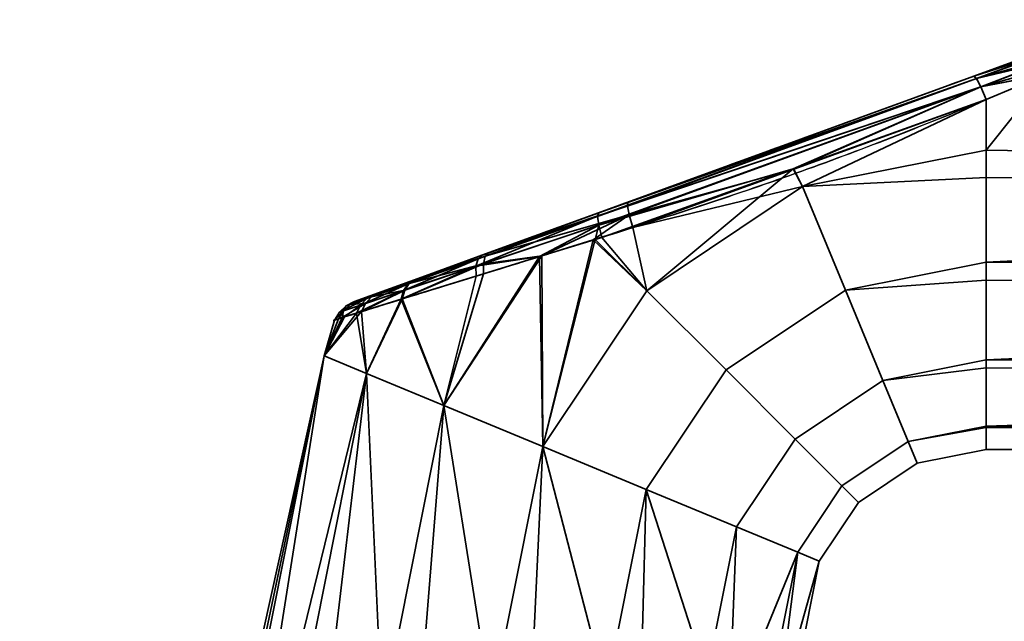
# Model space of a CAD drawing. Header units: millimetres. Extents: x -490 to 6690, y -115 to 152.
# Tile 611 of 656: x 2617 to 2672, y 39 to 73. Entities that reach past the tile are written whole.
import ezdxf

# ---------------------------------------------------------------- set-up
doc = ezdxf.new("R2010")
doc.units = ezdxf.units.MM
doc.layers.add('151', color=253, linetype='Continuous')

# ---------------------------------------------------------------- blocks, each defined once
blk = doc.blocks.new('UG_SURFACE_003')
at = {"layer": '151', "color": 252, "linetype": 'Continuous', "lineweight": 35}
for points in [[(3590, -6.2, 2202.5), (3590, 133.2, 2202.5), (2410, 133.2, 2202.5), (2410, -6.2, 2202.5)], [(2560, -6.2, 2052.5), (2560, 133.2, 2052.5), (3440, 133.2, 2052.5), (3440, -6.2, 2052.5)]]:
    blk.add_3dface(points, dxfattribs=at)
blk = doc.blocks.new('UG_SURFACE_194')
at = {"layer": '151', "color": 254, "linetype": 'Continuous', "lineweight": 35}
for points in [[(2670.316, 69.659, 1116.438), (2674, 71, 1115.949), (2674, 71, 1092.051), (2670.316, 69.659, 1091.562)], [(2674.07, 70.888, 1116.66), (2674.002, 71, 1116), (2670.316, 69.659, 1116.438)], [(2674.002, 71, 1116), (2674, 71, 1115.949), (2670.316, 69.659, 1116.438)], [(2670.316, 69.659, 1091.562), (2674.002, 71, 1092), (2674.07, 70.888, 1091.34)], [(2670.316, 69.659, 1091.562), (2674, 71, 1092.051), (2674.002, 71, 1092)], [(2674.081, 70.853, 1116.723), (2674.07, 70.888, 1116.66), (2670.316, 69.659, 1116.438)], [(2670.316, 69.659, 1091.562), (2674.07, 70.888, 1091.34), (2674.081, 70.853, 1091.277)], [(2670.316, 69.659, 1116.438), (2670.46, 69.517, 1117.27), (2674.081, 70.853, 1116.723)], [(2674.081, 70.853, 1091.277), (2670.46, 69.517, 1090.73), (2670.316, 69.659, 1091.562)], [(2674.087, 70.835, 1116.757), (2674.081, 70.853, 1116.723), (2670.46, 69.517, 1117.27)], [(2670.46, 69.517, 1090.73), (2674.081, 70.853, 1091.277), (2674.087, 70.835, 1091.243)], [(2674.17, 70.566, 1117.244), (2674.087, 70.835, 1116.757), (2670.46, 69.517, 1117.27)], [(2670.46, 69.517, 1090.73), (2674.087, 70.835, 1091.243), (2674.17, 70.566, 1090.757)], [(2674.206, 70.416, 1117.379), (2674.17, 70.566, 1117.244), (2670.46, 69.517, 1117.27)], [(2670.46, 69.517, 1090.73), (2674.17, 70.566, 1090.757), (2674.206, 70.416, 1090.621)], [(2670.46, 69.517, 1117.27), (2670.703, 69.056, 1117.949), (2674.206, 70.416, 1117.379)], [(2674.206, 70.416, 1090.621), (2670.703, 69.056, 1090.051), (2670.46, 69.517, 1090.73)], [(2674.21, 70.399, 1117.393), (2674.206, 70.416, 1117.379), (2670.703, 69.056, 1117.949)], [(2670.703, 69.056, 1090.051), (2674.206, 70.416, 1090.621), (2674.21, 70.399, 1090.607)], [(2674.289, 70.067, 1117.692), (2674.21, 70.399, 1117.393), (2670.703, 69.056, 1117.949)], [(2670.703, 69.056, 1090.051), (2674.21, 70.399, 1090.607), (2674.289, 70.067, 1090.308)], [(2670.703, 69.056, 1117.949), (2674.35, 69.783, 1117.84), (2674.289, 70.067, 1117.692)], [(2674.289, 70.067, 1090.308), (2674.35, 69.783, 1090.16), (2670.703, 69.056, 1090.051)], [(2674.353, 69.769, 1117.846), (2674.35, 69.783, 1117.84), (2670.703, 69.056, 1117.949)], [(2670.703, 69.056, 1090.051), (2674.35, 69.783, 1090.16), (2674.353, 69.769, 1090.154)], [(2670.703, 69.056, 1117.949), (2671, 68.361, 1118.352), (2674.353, 69.769, 1117.846)], [(2674.353, 69.769, 1090.154), (2671, 68.361, 1089.648), (2670.703, 69.056, 1090.051)], [(2769, 64.025, 1089), (2671, 65.568, 1089.082), (2674.353, 69.769, 1090.154)], [(2671, 65.568, 1089.082), (2671, 68.361, 1089.648), (2674.353, 69.769, 1090.154)], [(2674.353, 69.769, 1117.846), (2671, 65.568, 1118.918), (2769, 64.025, 1119)], [(2674.353, 69.769, 1117.846), (2671, 68.361, 1118.352), (2671, 65.568, 1118.918)], [(2670.46, 69.517, 1090.73), (2649.487, 61.9, 1091.085), (2649.549, 62.1, 1091.876)], [(2649.487, 61.9, 1091.085), (2670.46, 69.517, 1090.73), (2670.703, 69.056, 1090.051)], [(2649.549, 62.1, 1091.876), (2670.316, 69.659, 1091.562), (2670.46, 69.517, 1090.73)], [(2651.166, 62.689, 1116.361), (2670.316, 69.659, 1116.438), (2670.316, 69.659, 1091.562), (2649.549, 62.1, 1091.876)], [(2670.703, 69.056, 1117.949), (2670.46, 69.517, 1117.27), (2651.136, 62.488, 1117.182)], [(2651.166, 62.689, 1116.361), (2651.136, 62.488, 1117.182), (2670.46, 69.517, 1117.27)], [(2670.46, 69.517, 1117.27), (2670.316, 69.659, 1116.438), (2651.166, 62.689, 1116.361)], [(2670.703, 69.056, 1090.051), (2649.551, 61.419, 1090.427), (2649.487, 61.9, 1091.085)], [(2649.551, 61.419, 1090.427), (2670.703, 69.056, 1090.051), (2660.309, 64.529, 1089.831)], [(2651.136, 62.488, 1117.182), (2651.233, 61.986, 1117.857), (2670.703, 69.056, 1117.949)], [(2670.703, 69.056, 1117.949), (2651.233, 61.986, 1117.857), (2660.346, 64.501, 1118.304)], [(2670.703, 69.056, 1090.051), (2671, 68.361, 1089.648), (2660.309, 64.529, 1089.831)], [(2660.346, 64.501, 1118.304), (2671, 68.361, 1118.352), (2670.703, 69.056, 1117.949)], [(2660.833, 63.546, 1089.082), (2660.309, 64.529, 1089.831), (2671, 68.361, 1089.648)], [(2671, 68.361, 1118.352), (2660.346, 64.501, 1118.304), (2660.833, 63.546, 1118.918)], [(2671, 68.361, 1089.648), (2671, 65.568, 1089.082), (2660.833, 63.546, 1089.082)], [(2660.833, 63.546, 1118.918), (2671, 65.568, 1118.918), (2671, 68.361, 1118.352)], [(2660.833, 63.546, 1089.082), (2671, 65.568, 1089.082), (2671, 64.051, 1089.242)], [(2671, 64.051, 1118.758), (2671, 65.568, 1118.918), (2660.833, 63.546, 1118.918)], [(2769, 64.025, 1089), (2671, 64.051, 1089.242), (2671, 65.568, 1089.082)], [(2671, 65.568, 1118.918), (2671, 64.051, 1118.758), (2769, 64.025, 1119)], [(2660.309, 64.529, 1089.831), (2649.728, 60.737, 1090.011), (2649.551, 61.419, 1090.427)], [(2652.214, 57.786, 1089.082), (2649.728, 60.737, 1090.011), (2660.309, 64.529, 1089.831)], [(2651.233, 61.986, 1117.857), (2651.441, 61.275, 1118.263), (2660.346, 64.501, 1118.304)], [(2660.833, 63.546, 1118.918), (2660.346, 64.501, 1118.304), (2651.441, 61.275, 1118.263)], [(2660.309, 64.529, 1089.831), (2660.833, 63.546, 1089.082), (2652.214, 57.786, 1089.082)], [(2660.833, 63.546, 1118.918), (2663.207, 57.815, 1118.266), (2671, 59.365, 1118.266), (2671, 64.051, 1118.758)], [(2671, 64.051, 1089.242), (2671, 59.365, 1089.734), (2663.207, 57.815, 1089.734), (2660.833, 63.546, 1089.082)], [(2769, 64.025, 1119), (2671, 64.051, 1118.758), (2671, 59.365, 1118.266)], [(2671, 59.365, 1089.734), (2671, 64.051, 1089.242), (2769, 64.025, 1089)], [(2671, 59.365, 1118.266), (2769, 58.277, 1117.865), (2769, 64.025, 1119)], [(2769, 64.025, 1089), (2769, 58.277, 1090.135), (2671, 59.365, 1089.734)], [(2651.441, 61.275, 1118.263), (2652.214, 57.786, 1118.918), (2660.833, 63.546, 1118.918)], [(2663.207, 57.815, 1089.734), (2656.6, 53.4, 1089.734), (2652.214, 57.786, 1089.082), (2660.833, 63.546, 1089.082)], [(2660.833, 63.546, 1118.918), (2652.214, 57.786, 1118.918), (2656.6, 53.4, 1118.266), (2663.207, 57.815, 1118.266)], [(2639.401, 58.407, 1111.613), (2643.486, 59.894, 1114.336), (2651.166, 62.689, 1116.361), (2643.101, 59.754, 1093.847)], [(2651.166, 62.689, 1116.361), (2649.549, 62.1, 1091.876), (2643.101, 59.754, 1093.847)], [(2651.136, 62.488, 1117.182), (2651.166, 62.689, 1116.361), (2643.486, 59.894, 1114.336)], [(2643.486, 59.894, 1114.336), (2643.27, 59.687, 1114.964), (2651.136, 62.488, 1117.182)], [(2651.233, 61.986, 1117.857), (2651.136, 62.488, 1117.182), (2643.27, 59.687, 1114.964)], [(2649.487, 61.9, 1091.085), (2649.551, 61.419, 1090.427), (2642.756, 59.141, 1092.691)], [(2642.756, 59.141, 1092.691), (2642.875, 59.546, 1093.233), (2649.487, 61.9, 1091.085)], [(2649.487, 61.9, 1091.085), (2642.875, 59.546, 1093.233), (2643.101, 59.754, 1093.847)], [(2643.101, 59.754, 1093.847), (2649.549, 62.1, 1091.876), (2649.487, 61.9, 1091.085)], [(2651.233, 61.986, 1117.857), (2643.164, 59.278, 1115.516), (2646.408, 59.716, 1116.839)], [(2643.27, 59.687, 1114.964), (2643.164, 59.278, 1115.516), (2651.233, 61.986, 1117.857)], [(2646.408, 59.716, 1116.839), (2649.24, 60.593, 1117.64), (2651.233, 61.986, 1117.857)], [(2649.24, 60.593, 1117.64), (2651.441, 61.275, 1118.263), (2651.233, 61.986, 1117.857)], [(2642.756, 59.141, 1092.691), (2649.551, 61.419, 1090.427), (2646.274, 59.671, 1091.138)], [(2649.349, 60.62, 1090.135), (2646.274, 59.671, 1091.138), (2649.551, 61.419, 1090.427)], [(2651.441, 61.275, 1118.263), (2649.24, 60.593, 1117.64), (2652.214, 57.786, 1118.918)], [(2649.551, 61.419, 1090.427), (2649.728, 60.737, 1090.011), (2649.349, 60.62, 1090.135)], [(2646.454, 49.167, 1089.082), (2646.274, 59.671, 1091.138), (2649.349, 60.62, 1090.135)], [(2649.24, 60.593, 1117.64), (2646.408, 59.716, 1116.839), (2646.454, 49.167, 1118.918)], [(2649.349, 60.62, 1090.135), (2652.214, 57.786, 1089.082), (2646.454, 49.167, 1089.082)], [(2646.454, 49.167, 1118.918), (2652.214, 57.786, 1118.918), (2649.24, 60.593, 1117.64)], [(2652.214, 57.786, 1089.082), (2649.349, 60.62, 1090.135), (2649.728, 60.737, 1090.011)], [(2643.101, 59.754, 1093.847), (2637.381, 57.672, 1109.074), (2639.401, 58.407, 1111.613)], [(2637.381, 57.672, 1109.074), (2643.101, 59.754, 1093.847), (2639.346, 58.387, 1096.441)], [(2642.875, 59.546, 1093.233), (2642.756, 59.141, 1092.691), (2638.75, 57.795, 1095.602)], [(2638.75, 57.795, 1095.602), (2639.001, 58.166, 1096.001), (2642.875, 59.546, 1093.233)], [(2642.875, 59.546, 1093.233), (2639.001, 58.166, 1096.001), (2639.346, 58.387, 1096.441)], [(2639.401, 58.407, 1111.613), (2639.059, 58.186, 1112.056), (2643.27, 59.687, 1114.964)], [(2643.164, 59.278, 1115.516), (2643.27, 59.687, 1114.964), (2639.059, 58.186, 1112.056)], [(2639.346, 58.387, 1096.441), (2643.101, 59.754, 1093.847), (2642.875, 59.546, 1093.233)], [(2643.27, 59.687, 1114.964), (2643.486, 59.894, 1114.336), (2639.401, 58.407, 1111.613)], [(2640.974, 51.437, 1116.99), (2646.408, 59.716, 1116.839), (2643.18, 58.716, 1115.926)], [(2646.408, 59.716, 1116.839), (2640.974, 51.437, 1116.99), (2646.454, 49.167, 1118.918)], [(2646.454, 49.167, 1089.082), (2640.974, 51.437, 1091.01), (2646.274, 59.671, 1091.138)], [(2642.759, 58.586, 1092.285), (2646.274, 59.671, 1091.138), (2640.974, 51.437, 1091.01)], [(2646.274, 59.671, 1091.138), (2642.759, 58.586, 1092.285), (2642.756, 59.141, 1092.691)], [(2643.164, 59.278, 1115.516), (2643.18, 58.716, 1115.926), (2646.408, 59.716, 1116.839)], [(2638.613, 57.308, 1095.278), (2638.75, 57.795, 1095.602), (2642.756, 59.141, 1092.691)], [(2642.756, 59.141, 1092.691), (2642.759, 58.586, 1092.285), (2638.613, 57.308, 1095.278)], [(2638.675, 57.327, 1112.784), (2643.18, 58.716, 1115.926), (2643.164, 59.278, 1115.516)], [(2643.164, 59.278, 1115.516), (2638.809, 57.815, 1112.458), (2638.675, 57.327, 1112.784)], [(2639.059, 58.186, 1112.056), (2638.809, 57.815, 1112.458), (2643.164, 59.278, 1115.516)], [(2663.207, 57.815, 1089.734), (2671, 59.365, 1089.734), (2671, 58.376, 1090.305)], [(2671, 58.376, 1117.695), (2671, 59.365, 1118.266), (2663.207, 57.815, 1118.266)], [(2769, 58.277, 1090.135), (2671, 58.376, 1090.305), (2671, 59.365, 1089.734)], [(2671, 59.365, 1118.266), (2671, 58.376, 1117.695), (2769, 58.277, 1117.865)], [(2639.346, 58.387, 1096.441), (2637.128, 57.58, 1099.384), (2636.033, 57.181, 1102.998), (2636.242, 57.257, 1106.238)], [(2636.242, 57.257, 1106.238), (2637.381, 57.672, 1109.074), (2639.346, 58.387, 1096.441)], [(2637.128, 57.58, 1099.384), (2639.346, 58.387, 1096.441), (2639.001, 58.166, 1096.001)], [(2639.059, 58.186, 1112.056), (2639.401, 58.407, 1111.613), (2637.381, 57.672, 1109.074)], [(2638.613, 57.308, 1095.278), (2642.759, 58.586, 1092.285), (2640.974, 51.437, 1091.01)], [(2640.974, 51.437, 1116.99), (2643.18, 58.716, 1115.926), (2638.675, 57.327, 1112.784)], [(2663.207, 57.815, 1118.266), (2665.274, 52.824, 1115.147), (2671, 53.963, 1115.147), (2671, 58.376, 1117.695)], [(2671, 58.376, 1090.305), (2671, 53.963, 1092.853), (2665.274, 52.824, 1092.853), (2663.207, 57.815, 1089.734)], [(2769, 58.277, 1117.865), (2671, 58.376, 1117.695), (2671, 53.963, 1115.147)], [(2671, 53.963, 1092.853), (2671, 58.376, 1090.305), (2769, 58.277, 1090.135)], [(2636.142, 56.541, 1098.674), (2636.372, 56.992, 1098.879), (2638.75, 57.795, 1095.602)], [(2638.75, 57.795, 1095.602), (2638.613, 57.308, 1095.278), (2636.142, 56.541, 1098.674)], [(2639.001, 58.166, 1096.001), (2638.75, 57.795, 1095.602), (2636.372, 56.992, 1098.879)], [(2636.372, 56.992, 1098.879), (2636.709, 57.348, 1099.121), (2639.001, 58.166, 1096.001)], [(2636.424, 56.629, 1109.854), (2638.675, 57.327, 1112.784), (2638.809, 57.815, 1112.458)], [(2638.809, 57.815, 1112.458), (2636.643, 57.084, 1109.63), (2636.424, 56.629, 1109.854)], [(2636.97, 57.441, 1109.363), (2636.643, 57.084, 1109.63), (2638.809, 57.815, 1112.458)], [(2639.001, 58.166, 1096.001), (2636.709, 57.348, 1099.121), (2637.128, 57.58, 1099.384)], [(2637.381, 57.672, 1109.074), (2636.97, 57.441, 1109.363), (2639.059, 58.186, 1112.056)], [(2638.809, 57.815, 1112.458), (2639.059, 58.186, 1112.056), (2636.97, 57.441, 1109.363)], [(2656.6, 53.4, 1089.734), (2652.185, 46.793, 1089.734), (2646.454, 49.167, 1089.082), (2652.214, 57.786, 1089.082)], [(2652.214, 57.786, 1118.918), (2646.454, 49.167, 1118.918), (2652.185, 46.793, 1118.266), (2656.6, 53.4, 1118.266)], [(2665.274, 52.824, 1092.853), (2660.419, 49.58, 1092.853), (2656.6, 53.4, 1089.734), (2663.207, 57.815, 1089.734)], [(2663.207, 57.815, 1118.266), (2656.6, 53.4, 1118.266), (2660.419, 49.58, 1115.147), (2665.274, 52.824, 1115.147)], [(2671, 53.963, 1115.147), (2769, 53.402, 1114.615), (2769, 58.277, 1117.865)], [(2769, 58.277, 1090.135), (2769, 53.402, 1093.385), (2671, 53.963, 1092.853)], [(2636.709, 57.348, 1099.121), (2636.372, 56.992, 1098.879), (2635.195, 56.594, 1102.889)], [(2635.195, 56.594, 1102.889), (2635.576, 56.943, 1102.941), (2636.709, 57.348, 1099.121)], [(2636.709, 57.348, 1099.121), (2635.576, 56.943, 1102.941), (2636.033, 57.181, 1102.998)], [(2636.242, 57.257, 1106.238), (2635.791, 57.02, 1106.364), (2636.97, 57.441, 1109.363)], [(2636.643, 57.084, 1109.63), (2636.97, 57.441, 1109.363), (2635.791, 57.02, 1106.364)], [(2635.791, 57.02, 1106.364), (2636.242, 57.257, 1106.238), (2636.033, 57.181, 1102.998)], [(2636.033, 57.181, 1102.998), (2637.128, 57.58, 1099.384), (2636.709, 57.348, 1099.121)], [(2636.142, 56.541, 1098.674), (2638.613, 57.308, 1095.278), (2636.692, 53.211, 1095.183)], [(2636.97, 57.441, 1109.363), (2637.381, 57.672, 1109.074), (2636.242, 57.257, 1106.238)], [(2636.692, 53.211, 1112.817), (2638.675, 57.327, 1112.784), (2636.424, 56.629, 1109.854)], [(2638.675, 57.327, 1112.784), (2636.692, 53.211, 1112.817), (2640.974, 51.437, 1116.99)], [(2640.974, 51.437, 1091.01), (2636.692, 53.211, 1095.183), (2638.613, 57.308, 1095.278)], [(2635.484, 56.335, 1100.914), (2635.195, 56.594, 1102.889), (2636.372, 56.992, 1098.879)], [(2635.576, 56.943, 1102.941), (2635.195, 56.594, 1102.889), (2635.419, 56.67, 1106.481)], [(2636.643, 57.084, 1109.63), (2635.419, 56.67, 1106.481), (2635.353, 56.295, 1107.104)], [(2635.353, 56.295, 1107.104), (2636.424, 56.629, 1109.854), (2636.643, 57.084, 1109.63)], [(2635.791, 57.02, 1106.364), (2635.419, 56.67, 1106.481), (2636.643, 57.084, 1109.63)], [(2635.419, 56.67, 1106.481), (2635.791, 57.02, 1106.364), (2635.576, 56.943, 1102.941)], [(2636.372, 56.992, 1098.879), (2636.142, 56.541, 1098.674), (2635.484, 56.335, 1100.914)], [(2636.033, 57.181, 1102.998), (2635.576, 56.943, 1102.941), (2635.791, 57.02, 1106.364)], [(2634.348, 54.182, 1107.119), (2636.692, 53.211, 1112.817), (2636.424, 56.629, 1109.854)], [(2636.424, 56.629, 1109.854), (2635.353, 56.295, 1107.104), (2634.348, 54.182, 1107.119)], [(2634.348, 54.182, 1100.881), (2635.484, 56.335, 1100.914), (2636.142, 56.541, 1098.674)], [(2636.142, 56.541, 1098.674), (2636.692, 53.211, 1095.183), (2634.348, 54.182, 1100.881)], [(2634.916, 56.158, 1102.843), (2635.484, 56.335, 1100.914), (2634.348, 54.182, 1100.881)], [(2634.348, 54.182, 1107.119), (2635.353, 56.295, 1107.104), (2635.15, 56.231, 1106.582)], [(2634.348, 54.182, 1107.119), (2635.15, 56.231, 1106.582), (2634.916, 56.158, 1102.843)], [(2634.916, 56.158, 1102.843), (2634.348, 54.182, 1100.881), (2634.348, 54.182, 1107.119)], [(2634.916, 56.158, 1102.843), (2635.15, 56.231, 1106.582), (2635.419, 56.67, 1106.481)], [(2635.419, 56.67, 1106.481), (2635.195, 56.594, 1102.889), (2634.916, 56.158, 1102.843)], [(2635.484, 56.335, 1100.914), (2634.916, 56.158, 1102.843), (2635.195, 56.594, 1102.889)], [(2635.419, 56.67, 1106.481), (2635.15, 56.231, 1106.582), (2635.353, 56.295, 1107.104)], [(2634.348, 54.182, 1100.881), (2631.328, 39, 1100.881), (2631, 39, 1104)], [(2631, 39, 1104), (2634.348, 54.182, 1107.119), (2634.348, 54.182, 1100.881)], [(2631, 39, 1104), (2631.164, 39, 1105.559), (2634.348, 54.182, 1107.119)], [(2631.164, 39, 1105.559), (2631.328, 39, 1107.119), (2634.348, 54.182, 1107.119)], [(2636.692, 53.211, 1112.817), (2634.348, 54.182, 1107.119), (2631.328, 39, 1107.119), (2633.234, 39, 1111.4)], [(2631.958, 39, 1099.465), (2631.328, 39, 1100.881), (2634.348, 54.182, 1100.881)], [(2634.348, 54.182, 1100.881), (2636.692, 53.211, 1095.183), (2633.865, 39, 1095.183), (2631.958, 39, 1099.465)], [(2665.274, 52.824, 1092.853), (2671, 53.963, 1092.853), (2671, 53.516, 1093.467)], [(2671, 53.516, 1114.532), (2671, 53.963, 1115.147), (2665.274, 52.824, 1115.147)], [(2769, 53.402, 1093.385), (2671, 53.516, 1093.467), (2671, 53.963, 1092.853)], [(2671, 53.963, 1115.147), (2671, 53.516, 1114.532), (2769, 53.402, 1114.615)], [(2665.274, 52.824, 1115.147), (2666.677, 49.437, 1110.101), (2671, 50.297, 1110.101), (2671, 53.516, 1114.532)], [(2671, 53.516, 1093.467), (2671, 50.297, 1097.899), (2666.677, 49.437, 1097.899), (2665.274, 52.824, 1092.853)], [(2769, 53.402, 1114.615), (2671, 53.516, 1114.532), (2671, 50.297, 1110.101)], [(2671, 50.297, 1097.899), (2671, 53.516, 1093.467), (2769, 53.402, 1093.385)], [(2633.234, 39, 1111.4), (2633.865, 39, 1112.817), (2636.692, 53.211, 1112.817)], [(2636.692, 53.211, 1112.817), (2633.865, 39, 1112.817), (2637.347, 39, 1115.953)], [(2635.017, 39, 1094.146), (2633.865, 39, 1095.183), (2636.692, 53.211, 1095.183)], [(2636.692, 53.211, 1095.183), (2640.974, 51.437, 1091.01), (2638.5, 39, 1091.01), (2635.017, 39, 1094.146)], [(2637.347, 39, 1115.953), (2638.5, 39, 1116.99), (2640.974, 51.437, 1116.99), (2636.692, 53.211, 1112.817)], [(2660.419, 49.58, 1092.853), (2657.176, 44.726, 1092.853), (2652.185, 46.793, 1089.734), (2656.6, 53.4, 1089.734)], [(2656.6, 53.4, 1118.266), (2652.185, 46.793, 1118.266), (2657.176, 44.726, 1115.147), (2660.419, 49.58, 1115.147)], [(2671, 50.297, 1110.101), (2769, 50.144, 1109.746), (2769, 53.402, 1114.615)], [(2671, 50.297, 1097.899), (2769, 53.402, 1093.385), (2769, 50.144, 1098.254)], [(2666.677, 49.437, 1097.899), (2663.012, 46.988, 1097.899), (2660.419, 49.58, 1092.853), (2665.274, 52.824, 1092.853)], [(2665.274, 52.824, 1115.147), (2660.419, 49.58, 1115.147), (2663.012, 46.988, 1110.101), (2666.677, 49.437, 1110.101)], [(2640.974, 51.437, 1116.99), (2638.5, 39, 1116.99), (2642.957, 39, 1118.439)], [(2639.975, 39, 1090.53), (2638.5, 39, 1091.01), (2640.974, 51.437, 1091.01)], [(2640.974, 51.437, 1091.01), (2646.454, 49.167, 1089.082), (2644.432, 39, 1089.082), (2639.975, 39, 1090.53)], [(2642.957, 39, 1118.439), (2644.432, 39, 1118.918), (2646.454, 49.167, 1118.918), (2640.974, 51.437, 1116.99)], [(2666.677, 49.437, 1097.899), (2671, 50.297, 1097.899), (2671, 50.218, 1098.27)], [(2671, 50.218, 1109.73), (2671, 50.297, 1110.101), (2666.677, 49.437, 1110.101)], [(2666.677, 49.437, 1110.101), (2667.173, 48.239, 1104), (2671, 49, 1104), (2671, 50.218, 1109.73)], [(2671, 50.218, 1098.27), (2671, 49, 1104), (2667.173, 48.239, 1104), (2666.677, 49.437, 1097.899)], [(2769, 50.144, 1098.254), (2671, 50.218, 1098.27), (2671, 50.297, 1097.899)], [(2671, 50.297, 1110.101), (2671, 50.218, 1109.73), (2769, 50.144, 1109.746)], [(2769, 50.144, 1109.746), (2671, 50.218, 1109.73), (2671, 49, 1104)], [(2769, 49, 1104), (2671, 49, 1104), (2671, 50.218, 1098.27)], [(2671, 50.218, 1098.27), (2769, 50.144, 1098.254), (2769, 49, 1104)], [(2671, 49, 1104), (2769, 49, 1104), (2769, 50.144, 1109.746)], [(2646.454, 49.167, 1118.918), (2644.432, 39, 1118.918), (2649.093, 39, 1118.428)], [(2645.974, 39, 1089.244), (2644.432, 39, 1089.082), (2646.454, 49.167, 1089.082)], [(2646.454, 49.167, 1089.082), (2652.185, 46.793, 1089.734), (2650.635, 39, 1089.734), (2645.974, 39, 1089.244)], [(2649.093, 39, 1118.428), (2650.635, 39, 1118.266), (2652.185, 46.793, 1118.266), (2646.454, 49.167, 1118.918)], [(2663.012, 46.988, 1097.899), (2660.563, 43.323, 1097.899), (2657.176, 44.726, 1092.853), (2660.419, 49.58, 1092.853)], [(2660.419, 49.58, 1115.147), (2657.176, 44.726, 1115.147), (2660.563, 43.323, 1110.101), (2663.012, 46.988, 1110.101)], [(2667.173, 48.239, 1104), (2663.929, 46.071, 1104), (2663.012, 46.988, 1097.899), (2666.677, 49.437, 1097.899)], [(2666.677, 49.437, 1110.101), (2663.012, 46.988, 1110.101), (2663.929, 46.071, 1104), (2667.173, 48.239, 1104)], [(2663.929, 46.071, 1104), (2661.761, 42.827, 1104), (2660.563, 43.323, 1097.899), (2663.012, 46.988, 1097.899)], [(2663.012, 46.988, 1110.101), (2660.563, 43.323, 1110.101), (2661.761, 42.827, 1104), (2663.929, 46.071, 1104)], [(2652.185, 46.793, 1118.266), (2650.635, 39, 1118.266), (2654.694, 39, 1115.923)], [(2651.978, 39, 1090.51), (2650.635, 39, 1089.734), (2652.185, 46.793, 1089.734)], [(2652.185, 46.793, 1089.734), (2657.176, 44.726, 1092.853), (2656.037, 39, 1092.853), (2651.978, 39, 1090.51)], [(2654.694, 39, 1115.923), (2656.037, 39, 1115.147), (2657.176, 44.726, 1115.147), (2652.185, 46.793, 1118.266)], [(2660.563, 43.323, 1110.101), (2657.176, 44.726, 1115.147), (2656.037, 39, 1115.147), (2658.792, 39, 1111.356)], [(2656.949, 39, 1094.107), (2656.037, 39, 1092.853), (2657.176, 44.726, 1092.853)], [(2657.176, 44.726, 1092.853), (2660.563, 43.323, 1097.899), (2659.703, 39, 1097.899), (2656.949, 39, 1094.107)], [(2658.792, 39, 1111.356), (2659.703, 39, 1110.101), (2660.563, 43.323, 1110.101)], [(2661.761, 42.827, 1104), (2660.563, 43.323, 1110.101), (2659.703, 39, 1110.101), (2660.678, 39, 1105.517)], [(2660.026, 39, 1099.416), (2659.703, 39, 1097.899), (2660.563, 43.323, 1097.899)], [(2660.563, 43.323, 1097.899), (2661.761, 42.827, 1104), (2661, 39, 1104), (2660.026, 39, 1099.416)], [(2660.678, 39, 1105.517), (2661, 39, 1104), (2661.761, 42.827, 1104)]]:
    blk.add_3dface(points, dxfattribs=at)
blk = doc.blocks.new('UG_SURFACE_205')
at = {"layer": '151', "color": 254, "linetype": 'Continuous', "lineweight": 35}
for points in [[(3425.25, -10, 2032.75), (3425.25, 136.75, 2032.75), (2574.75, 136.75, 2032.75), (2574.75, -10, 2032.75)], [(3401.25, 131.75, 2008.75), (3401.25, 5, 2008.75), (2598.75, 5, 2008.75), (2598.75, 131.75, 2008.75)]]:
    blk.add_3dface(points, dxfattribs=at)
blk = doc.blocks.new('UG_SURFACE_206')
at = {"layer": '151', "color": 7, "linetype": 'Continuous', "lineweight": 35}
for points in [[(3401.25, 5, 2008.75), (3401.25, 131.75, 2008.75), (2598.75, 131.75, 2008.75), (2598.75, 5, 2008.75)], [(2599, 5, 2008.5), (2599, 131.75, 2008.5), (3401, 131.75, 2008.5), (3401, 5, 2008.5)]]:
    blk.add_3dface(points, dxfattribs=at)

msp = doc.modelspace()

# ---------------------------------------------------------------- linework, layer by layer
at = {"layer": '151', "linetype": 'Continuous', "lineweight": -3, "extrusion": (0.934658, 0.340188, 0.103375)}
msp.add_arc((-849.844, 823.854, 2632.37), 2, 285.8556, 0, dxfattribs=at)
at = {"layer": '151', "linetype": 'Continuous', "lineweight": -3, "extrusion": (0.934658, 0.340188, -0.103375)}
msp.add_arc((-849.844, 1372.316, 2404.118), 2, 0, 74.1444, dxfattribs=at)
at = {"layer": '151', "linetype": 'Continuous', "lineweight": -3, "extrusion": (1, 0, 0)}
msp.add_arc((64, 1104, 2671), 15, 73.0972, 286.9028, dxfattribs=at)
at = {"layer": '151', "linetype": 'Continuous', "lineweight": -3, "extrusion": (-0.34202, 0.939693, 0)}
for start_param, end_param in [(1.165933, 1.275787), (5.007398, 5.117253)]:
    msp.add_ellipse((2659.931, 65.879, 1104), major_axis=(35.717, 13), ratio=0.34202, start_param=start_param, end_param=end_param, dxfattribs=at)
at = {"layer": '151', "linetype": 'Continuous', "lineweight": -3, "extrusion": (0.387206, -0.921993, 0)}
for start_param, end_param in [(5.007398, 5.10718), (1.176005, 1.275787)]:
    msp.add_ellipse((2660.615, 64, 1104), major_axis=(35.717, 15), ratio=0.387206, start_param=start_param, end_param=end_param, dxfattribs=at)
at = {"layer": '151', "linetype": 'Continuous', "lineweight": -3}
for points, knots in [([(2670.316, 69.659, 1091.562), (2666.985, 68.447, 1091.193), (2663.659, 67.236, 1091.147), (2657.007, 64.815, 1091.18), (2653.682, 63.605, 1091.261), (2648.703, 61.793, 1091.991), (2647.055, 61.193, 1092.344), (2643.874, 60.035, 1093.416), (2642.315, 59.467, 1094.149), (2639.534, 58.456, 1096.12), (2638.29, 58.003, 1097.38), (2636.951, 57.515, 1099.658), (2636.595, 57.386, 1100.478), (2636.114, 57.211, 1102.174), (2635.984, 57.163, 1103.077), (2635.976, 57.16, 1105.753), (2636.478, 57.343, 1107.522), (2638.264, 57.993, 1110.592), (2639.508, 58.446, 1111.855), (2642.283, 59.456, 1113.833), (2643.841, 60.023, 1114.57), (2647.021, 61.18, 1115.648), (2648.654, 61.775, 1116), (2653.629, 63.585, 1116.735), (2656.977, 64.804, 1116.82), (2663.646, 67.231, 1116.853), (2666.98, 68.445, 1116.807), (2670.316, 69.659, 1116.438)], [0, 0, 0, 0, 0.125, 0.125, 0.25, 0.25, 0.3125, 0.3125, 0.375, 0.375, 0.4375, 0.4375, 0.46875, 0.46875, 0.5, 0.5, 0.5625, 0.5625, 0.625, 0.625, 0.6875, 0.6875, 0.75, 0.75, 0.875, 0.875, 1, 1, 1, 1]), ([(2671, 68.361, 1118.352), (2669.257, 67.644, 1118.57), (2667.509, 66.939, 1118.681), (2663.999, 65.574, 1118.808), (2662.235, 64.916, 1118.824), (2658.689, 63.651, 1118.792), (2656.907, 63.044, 1118.744), (2653.329, 61.87, 1118.509), (2651.523, 61.297, 1118.319), (2647.969, 60.188, 1117.666), (2646.224, 59.651, 1117.205), (2642.847, 58.613, 1115.848), (2641.223, 58.114, 1114.949), (2638.365, 57.232, 1112.627), (2637.113, 56.843, 1111.181), (2635.356, 56.296, 1107.833), (2634.866, 56.142, 1105.944), (2634.854, 56.139, 1103.1), (2634.971, 56.175, 1102.138), (2635.42, 56.316, 1100.311), (2635.753, 56.419, 1099.43), (2636.62, 56.69, 1097.744), (2637.138, 56.851, 1096.968), (2638.322, 57.218, 1095.534), (2638.992, 57.426, 1094.873), (2641.124, 58.084, 1093.114), (2642.745, 58.582, 1092.203), (2646.114, 59.617, 1090.83), (2647.862, 60.155, 1090.359), (2653.223, 61.827, 1089.358), (2656.837, 62.991, 1089.226), (2662.195, 64.901, 1089.176), (2663.97, 65.564, 1089.192), (2667.499, 66.935, 1089.318), (2669.254, 67.642, 1089.43), (2671, 68.361, 1089.648)], [0, 0, 0, 0, 0.0625, 0.0625, 0.125, 0.125, 0.1875, 0.1875, 0.25, 0.25, 0.3125, 0.3125, 0.375, 0.375, 0.4375, 0.4375, 0.5, 0.5, 0.53125, 0.53125, 0.5625, 0.5625, 0.59375, 0.59375, 0.625, 0.625, 0.6875, 0.6875, 0.75, 0.75, 0.875, 0.875, 0.9375, 0.9375, 1, 1, 1, 1])]:
    msp.add_open_spline(points, degree=3, knots=knots, dxfattribs=at)

# ---------------------------------------------------------------- block references
for name in ['UG_SURFACE_206', 'UG_SURFACE_205', 'UG_SURFACE_003', 'UG_SURFACE_194']:
    msp.add_blockref(name, (0, 0), dxfattribs=at)

doc.saveas('drawing.dxf')
